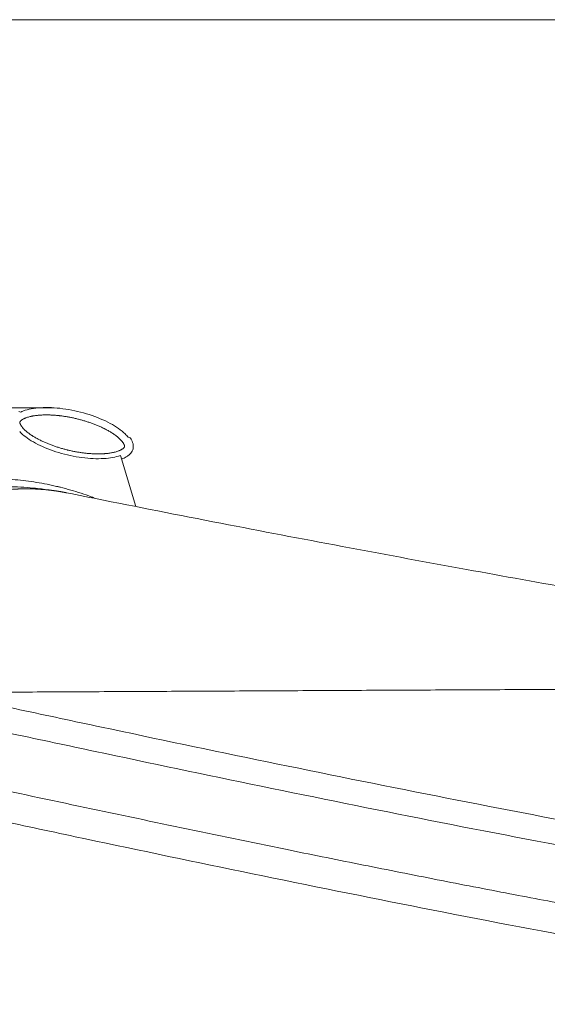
# Model space of a CAD drawing. Header units: millimetres. Extents: x 0 to 594, y 0 to 420.
# Tile 150 of 656: x 100 to 121, y 153 to 193. Entities that reach past the tile are written whole.
import ezdxf

# ---------------------------------------------------------------- set-up
doc = ezdxf.new("R2010")
doc.units = ezdxf.units.MM
doc.layers.add('1', color=7, linetype='Continuous', true_color=0xffffff)
doc.styles.add('Arial Unicode MS', font='txt')
doc.dimstyles.get("Standard").update_dxf_attribs({"dimtxt": 0.18, "dimasz": 0.18, "dimexe": 0.18, "dimexo": 0.0625, "dimgap": 0.09, "dimtad": 0, "dimtih": 1, "dimtoh": 1, "dimdec": 4, "dimzin": 0, "dimdsep": 46, "dimtxsty": 'Standard', "dimcen": 0.09, "dimadec": 0, "dimazin": 0, "dimtfac": 1, "dimtdec": 4, "dimtofl": 0, "dimtmove": 0, "dimatfit": 3, "dimfxl": 0, "dimtolj": 1, "dimtzin": 0, "dimarcsym": 0})

# ---------------------------------------------------------------- blocks, each defined once
blk = doc.blocks.new('_U1')
at = {"layer": '1', "color": 18, "lineweight": 13}
for p, q in [((87.873, 155.562), (87.873, 93.098)), ((368.615, 120.725), (368.615, 93.098)), ((87.873, 95.098), (199.51, 95.098)), ((368.615, 95.098), (256.978, 95.098))]:
    blk.add_line(p, q, dxfattribs=at)
at = {"layer": '1', "color": 18}
for points in [[(87.873, 95.098), (91.373, 96.036), (91.373, 94.16)], [(368.615, 95.098), (365.115, 94.16), (365.115, 96.036)]]:
    blk.add_solid(points, dxfattribs=at)
at = {"layer": '1', "color": 18, "linetype": 'Continuous', "lineweight": 13, "char_height": 2.5, "attachment_point": 7, "line_spacing_factor": 1.047437, "style": 'Arial Unicode MS'}
for s, insert in [('\\fArial Unicode MS|b0|i0;\\W1.0000;5.58', (201.142, 93.215)), ('\\fArial Unicode MS|b0|i0;\\W1.0000;DEFLATED TUBES LENGTH', (210.19, 93.215))]:
    blk.add_mtext(s, dxfattribs=dict(at, insert=insert))
blk = doc.blocks.new('_U9')
at = {"layer": '1', "color": 18, "lineweight": 13}
for p, q in [((203.379, 192.865), (47.97, 192.865)), ((49.97, 192.865), (49.97, 158.43)), ((49.97, 113.571), (49.97, 148.883)), ((351.63, 113.571), (47.97, 113.571))]:
    blk.add_line(p, q, dxfattribs=at)
at = {"layer": '1', "color": 18}
for points in [[(49.97, 192.865), (50.908, 189.365), (49.033, 189.365)], [(49.97, 113.571), (49.033, 117.071), (50.908, 117.071)]]:
    blk.add_solid(points, dxfattribs=at)
at = {"layer": '1', "color": 18, "linetype": 'Continuous', "lineweight": 13, "insert": (52.098, 150.495), "char_height": 2.5, "attachment_point": 7, "rotation": 90, "line_spacing_factor": 1.047437, "style": 'Arial Unicode MS'}
blk.add_mtext('\\fArial Unicode MS|b0|i0;\\W1.0000;1.59', dxfattribs=at)
blk = doc.blocks.new('_U10')
at = {"layer": '1', "color": 18, "lineweight": 13}
for p, q in [((100.929, 177.339), (56.189, 177.339)), ((58.189, 177.339), (58.189, 150.229)), ((58.189, 113.571), (58.189, 140.681)), ((351.63, 113.571), (56.189, 113.571))]:
    blk.add_line(p, q, dxfattribs=at)
at = {"layer": '1', "color": 18}
for points in [[(58.189, 177.339), (59.127, 173.839), (57.251, 173.839)], [(58.189, 113.571), (57.251, 117.071), (59.127, 117.071)]]:
    blk.add_solid(points, dxfattribs=at)
at = {"layer": '1', "color": 18, "linetype": 'Continuous', "lineweight": 13, "insert": (60.317, 142.294), "char_height": 2.5, "attachment_point": 7, "rotation": 90, "line_spacing_factor": 1.047437, "style": 'Arial Unicode MS'}
blk.add_mtext('\\fArial Unicode MS|b0|i0;\\W1.0000;1.28', dxfattribs=at)
blk = doc.blocks.new('_U11')
at = {"layer": '1', "color": 18, "lineweight": 13}
for p, q in [((89.633, 165.915), (66.293, 165.915)), ((68.293, 165.915), (68.293, 98.224)), ((351.63, 113.571), (66.293, 113.571))]:
    blk.add_line(p, q, dxfattribs=at)
at = {"layer": '1', "color": 18}
for points in [[(68.293, 165.915), (69.231, 162.415), (67.355, 162.415)], [(68.293, 113.571), (67.355, 117.071), (69.231, 117.071)]]:
    blk.add_solid(points, dxfattribs=at)
at = {"layer": '1', "color": 18, "linetype": 'Continuous', "lineweight": 13, "char_height": 2.5, "attachment_point": 7, "rotation": 90, "line_spacing_factor": 1.047437, "style": 'Arial Unicode MS'}
for s, insert in [('\\fArial Unicode MS|b0|i0;\\W1.0000;1.05', (70.421, 90.289)), ('\\fArial Unicode MS|b0|i0;\\W1.0000;BOW DEFLATED ', (70.421, 59.773))]:
    blk.add_mtext(s, dxfattribs=dict(at, insert=insert))

msp = doc.modelspace()

# ---------------------------------------------------------------- linework, layer by layer
at = {"layer": '1', "color": 155, "linetype": 'Continuous', "lineweight": 18}
msp.add_line((103.582, 175.436), (104.197, 173.389), dxfattribs=at)
for points, knots in [([(99.595, 177.17), (99.648, 177.196), (99.708, 177.219), (99.871, 177.271), (99.981, 177.296), (100.223, 177.332), (100.354, 177.344), (100.631, 177.352), (100.778, 177.349), (101.232, 177.318), (101.553, 177.269), (102.185, 177.12), (102.494, 177.021), (102.914, 176.845), (103.046, 176.782), (103.291, 176.651), (103.403, 176.582), (103.603, 176.442), (103.691, 176.37), (103.813, 176.251), (103.856, 176.204), (103.892, 176.157)], [0, 0, 0, 0, 0.058738, 0.058738, 0.14699, 0.14699, 0.235243, 0.235243, 0.323495, 0.323495, 0.5, 0.5, 0.676505, 0.676505, 0.764757, 0.764757, 0.85301, 0.85301, 0.941262, 0.941262, 1, 1, 1, 1]), ([(99.559, 176.768), (99.559, 176.768), (99.559, 176.767), (99.559, 176.767), (99.559, 176.767), (99.559, 176.766), (99.559, 176.765), (99.559, 176.764), (99.558, 176.762), (99.558, 176.76), (99.558, 176.757), (99.558, 176.756), (99.558, 176.752), (99.558, 176.751), (99.558, 176.746), (99.558, 176.743), (99.559, 176.739), (99.559, 176.737), (99.56, 176.734), (99.56, 176.733), (99.562, 176.725), (99.563, 176.719), (99.567, 176.708), (99.569, 176.702), (99.572, 176.693), (99.574, 176.69), (99.576, 176.685), (99.577, 176.682), (99.581, 176.673), (99.584, 176.668), (99.589, 176.657), (99.592, 176.652), (99.598, 176.641), (99.601, 176.636), (99.611, 176.62), (99.618, 176.61), (99.628, 176.595), (99.632, 176.59), (99.639, 176.58), (99.643, 176.575), (99.654, 176.561), (99.662, 176.552), (99.678, 176.533), (99.686, 176.524), (99.698, 176.51), (99.702, 176.506), (99.711, 176.497), (99.715, 176.492), (99.728, 176.479), (99.736, 176.47), (99.762, 176.445), (99.78, 176.428), (99.808, 176.404), (99.817, 176.396), (99.836, 176.38), (99.846, 176.373), (99.874, 176.349), (99.893, 176.334), (99.952, 176.29), (99.992, 176.262), (100.043, 176.229), (100.054, 176.222), (100.074, 176.209), (100.084, 176.203), (100.115, 176.183), (100.136, 176.171), (100.199, 176.134), (100.241, 176.11), (100.326, 176.065), (100.369, 176.043), (100.456, 176.001), (100.5, 175.98), (100.587, 175.941), (100.632, 175.922), (100.72, 175.886), (100.765, 175.869), (100.855, 175.835), (100.9, 175.819), (100.991, 175.787), (101.037, 175.772), (101.129, 175.743), (101.175, 175.729), (101.268, 175.702), (101.314, 175.689), (101.384, 175.671), (101.42, 175.662), (101.455, 175.653), (101.479, 175.647), (101.49, 175.645), (101.549, 175.631), (101.597, 175.62), (101.691, 175.6), (101.739, 175.591), (101.834, 175.574), (101.881, 175.565), (101.977, 175.55), (102.024, 175.543), (102.12, 175.531), (102.167, 175.525), (102.263, 175.515), (102.311, 175.511), (102.407, 175.504), (102.455, 175.501), (102.551, 175.497), (102.599, 175.495), (102.696, 175.494), (102.744, 175.495), (102.841, 175.497), (102.889, 175.499), (102.95, 175.504), (102.968, 175.505), (102.986, 175.507), (102.999, 175.508), (103.005, 175.508), (103.035, 175.511), (103.059, 175.514), (103.132, 175.522), (103.18, 175.529), (103.251, 175.542), (103.275, 175.547), (103.323, 175.558), (103.346, 175.563), (103.393, 175.575), (103.416, 175.582), (103.463, 175.597), (103.486, 175.605), (103.515, 175.616), (103.52, 175.618), (103.529, 175.622), (103.532, 175.623), (103.537, 175.625), (103.54, 175.626), (103.554, 175.632), (103.566, 175.637), (103.588, 175.648), (103.599, 175.653), (103.62, 175.665), (103.631, 175.671), (103.646, 175.681), (103.652, 175.684), (103.662, 175.691), (103.667, 175.694), (103.677, 175.701), (103.682, 175.705), (103.689, 175.711), (103.691, 175.713), (103.696, 175.717), (103.698, 175.719), (103.705, 175.725), (103.71, 175.729), (103.718, 175.738), (103.722, 175.743), (103.728, 175.75), (103.73, 175.753), (103.733, 175.756), (103.734, 175.758), (103.735, 175.76), (103.736, 175.762), (103.738, 175.764), (103.739, 175.766), (103.74, 175.768), (103.741, 175.77), (103.742, 175.773), (103.743, 175.774), (103.744, 175.777), (103.744, 175.779), (103.745, 175.782), (103.745, 175.783), (103.746, 175.786), (103.746, 175.788), (103.746, 175.791), (103.746, 175.792), (103.746, 175.795), (103.746, 175.797), (103.746, 175.802), (103.746, 175.805), (103.745, 175.811), (103.744, 175.814), (103.742, 175.823), (103.741, 175.829), (103.738, 175.838), (103.737, 175.841), (103.735, 175.847), (103.734, 175.85), (103.73, 175.859), (103.728, 175.864), (103.724, 175.873), (103.723, 175.876), (103.72, 175.881), (103.719, 175.884), (103.714, 175.892), (103.711, 175.898), (103.705, 175.908), (103.702, 175.914), (103.693, 175.929), (103.686, 175.939), (103.672, 175.959), (103.664, 175.969), (103.65, 175.988), (103.642, 175.998), (103.626, 176.016), (103.618, 176.025), (103.594, 176.052), (103.577, 176.07), (103.542, 176.104), (103.524, 176.12), (103.501, 176.14), (103.496, 176.144), (103.487, 176.152), (103.482, 176.156), (103.468, 176.168), (103.459, 176.176), (103.43, 176.199), (103.411, 176.214), (103.353, 176.258), (103.313, 176.286), (103.252, 176.326), (103.232, 176.339), (103.19, 176.364), (103.17, 176.377), (103.107, 176.414), (103.065, 176.438), (103, 176.472), (102.978, 176.483), (102.946, 176.5), (102.935, 176.505), (102.913, 176.516), (102.902, 176.522), (102.847, 176.548), (102.803, 176.569), (102.715, 176.608), (102.67, 176.627), (102.581, 176.664), (102.536, 176.681), (102.446, 176.715), (102.401, 176.731), (102.31, 176.763), (102.265, 176.778), (102.173, 176.807), (102.127, 176.82), (102.035, 176.847), (101.989, 176.86), (101.896, 176.884), (101.85, 176.896), (101.756, 176.918), (101.709, 176.928), (101.615, 176.948), (101.568, 176.957), (101.473, 176.975), (101.426, 176.983), (101.33, 176.998), (101.282, 177.005), (101.21, 177.015), (101.174, 177.019), (101.138, 177.023), (101.114, 177.026), (101.102, 177.027), (101.041, 177.034), (100.993, 177.038), (100.896, 177.045), (100.848, 177.048), (100.751, 177.052), (100.703, 177.054), (100.606, 177.055), (100.558, 177.054), (100.462, 177.052), (100.413, 177.049), (100.341, 177.044), (100.317, 177.042), (100.269, 177.038), (100.245, 177.035), (100.173, 177.027), (100.125, 177.02), (100.064, 177.009), (100.052, 177.006), (100.034, 177.003), (100.028, 177.001), (100.016, 176.999), (100.01, 176.998), (99.981, 176.991), (99.957, 176.985), (99.91, 176.973), (99.886, 176.966), (99.84, 176.952), (99.817, 176.944), (99.783, 176.93), (99.771, 176.926), (99.749, 176.916), (99.738, 176.911), (99.716, 176.901), (99.705, 176.895), (99.691, 176.888), (99.688, 176.886), (99.683, 176.883), (99.68, 176.882), (99.672, 176.877), (99.667, 176.874), (99.657, 176.868), (99.651, 176.864), (99.641, 176.857), (99.636, 176.854), (99.626, 176.847), (99.621, 176.843), (99.612, 176.835), (99.607, 176.831), (99.6, 176.825), (99.598, 176.823), (99.593, 176.819), (99.591, 176.816), (99.585, 176.81), (99.581, 176.805), (99.575, 176.798), (99.573, 176.795), (99.57, 176.79), (99.568, 176.788), (99.566, 176.784), (99.565, 176.782), (99.563, 176.779), (99.563, 176.778), (99.562, 176.775), (99.561, 176.774), (99.56, 176.771), (99.56, 176.769), (99.559, 176.768)], [0, 0, 0, 0, 0.000061, 0.000061, 0.000122, 0.000244, 0.000244, 0.000488, 0.000488, 0.000977, 0.000977, 0.001465, 0.001465, 0.001953, 0.001953, 0.00293, 0.00293, 0.003418, 0.003418, 0.003906, 0.003906, 0.005859, 0.005859, 0.007812, 0.007812, 0.008789, 0.008789, 0.009766, 0.009766, 0.011719, 0.011719, 0.013672, 0.013672, 0.015625, 0.015625, 0.019531, 0.019531, 0.021484, 0.021484, 0.023437, 0.023437, 0.027344, 0.027344, 0.03125, 0.03125, 0.033203, 0.033203, 0.035156, 0.035156, 0.039062, 0.039062, 0.046875, 0.046875, 0.050781, 0.050781, 0.054687, 0.054687, 0.0625, 0.0625, 0.078125, 0.078125, 0.082031, 0.082031, 0.085937, 0.085937, 0.09375, 0.09375, 0.109375, 0.109375, 0.125, 0.125, 0.140625, 0.140625, 0.15625, 0.15625, 0.171875, 0.171875, 0.1875, 0.1875, 0.203125, 0.203125, 0.21875, 0.21875, 0.234375, 0.234375, 0.242188, 0.246094, 0.246094, 0.25, 0.25, 0.265625, 0.265625, 0.28125, 0.28125, 0.296875, 0.296875, 0.3125, 0.3125, 0.328125, 0.328125, 0.34375, 0.34375, 0.359375, 0.359375, 0.375, 0.375, 0.390625, 0.390625, 0.40625, 0.40625, 0.410156, 0.412109, 0.412109, 0.414063, 0.414063, 0.421875, 0.421875, 0.4375, 0.4375, 0.445313, 0.445313, 0.453125, 0.453125, 0.460938, 0.460938, 0.46875, 0.46875, 0.470703, 0.470703, 0.47168, 0.47168, 0.472656, 0.472656, 0.476563, 0.476563, 0.480469, 0.480469, 0.484375, 0.484375, 0.486328, 0.486328, 0.488281, 0.488281, 0.490234, 0.490234, 0.491211, 0.491211, 0.492188, 0.492188, 0.494141, 0.494141, 0.496094, 0.496094, 0.49707, 0.49707, 0.497559, 0.497559, 0.498047, 0.498047, 0.498535, 0.498535, 0.499023, 0.499023, 0.499512, 0.499512, 0.5, 0.5, 0.500488, 0.500488, 0.500977, 0.500977, 0.501465, 0.501465, 0.501953, 0.501953, 0.50293, 0.50293, 0.503906, 0.503906, 0.505859, 0.505859, 0.506836, 0.506836, 0.507813, 0.507813, 0.509766, 0.509766, 0.510742, 0.510742, 0.511719, 0.511719, 0.513672, 0.513672, 0.515625, 0.515625, 0.519531, 0.519531, 0.523438, 0.523438, 0.527344, 0.527344, 0.53125, 0.53125, 0.539063, 0.539063, 0.546875, 0.546875, 0.548828, 0.548828, 0.550781, 0.550781, 0.554688, 0.554688, 0.5625, 0.5625, 0.578125, 0.578125, 0.585938, 0.585938, 0.59375, 0.59375, 0.609375, 0.609375, 0.617188, 0.617188, 0.621094, 0.621094, 0.625, 0.625, 0.640625, 0.640625, 0.65625, 0.65625, 0.671875, 0.671875, 0.6875, 0.6875, 0.703125, 0.703125, 0.71875, 0.71875, 0.734375, 0.734375, 0.75, 0.75, 0.765625, 0.765625, 0.78125, 0.78125, 0.796875, 0.796875, 0.8125, 0.8125, 0.820313, 0.824219, 0.824219, 0.828125, 0.828125, 0.84375, 0.84375, 0.859375, 0.859375, 0.875, 0.875, 0.890625, 0.890625, 0.90625, 0.90625, 0.914063, 0.914063, 0.921875, 0.921875, 0.9375, 0.9375, 0.941406, 0.941406, 0.943359, 0.943359, 0.945313, 0.945313, 0.953125, 0.953125, 0.960938, 0.960938, 0.96875, 0.96875, 0.972656, 0.972656, 0.976563, 0.976563, 0.980469, 0.980469, 0.981445, 0.981445, 0.982422, 0.982422, 0.984375, 0.984375, 0.986328, 0.986328, 0.988281, 0.988281, 0.990234, 0.990234, 0.992188, 0.992188, 0.993164, 0.993164, 0.994141, 0.994141, 0.996094, 0.996094, 0.99707, 0.99707, 0.998047, 0.998047, 0.998535, 0.998535, 0.999023, 0.999023, 0.999512, 0.999512, 1, 1, 1, 1]), ([(99.55, 176.386), (99.569, 176.366), (99.589, 176.345), (99.68, 176.257), (99.763, 176.188), (99.956, 176.053), (100.065, 175.987), (100.303, 175.859), (100.432, 175.797), (100.844, 175.626), (101.148, 175.528), (101.769, 175.381), (102.085, 175.333), (102.53, 175.303), (102.673, 175.3), (102.944, 175.308), (103.071, 175.319), (103.303, 175.354), (103.408, 175.378), (103.529, 175.416), (103.556, 175.426), (103.582, 175.436)], [0, 0, 0, 0, 0.029507, 0.029507, 0.123605, 0.123605, 0.217704, 0.217704, 0.311803, 0.311803, 0.5, 0.5, 0.688197, 0.688197, 0.782296, 0.782296, 0.876395, 0.876395, 0.970493, 0.970493, 1, 1, 1, 1]), ([(103.627, 175.284), (103.696, 175.31), (103.758, 175.34), (103.85, 175.394), (103.884, 175.418), (103.944, 175.468), (103.971, 175.494), (104.017, 175.549), (104.036, 175.578), (104.066, 175.638), (104.078, 175.669), (104.093, 175.733), (104.096, 175.765), (104.096, 175.832), (104.091, 175.867), (104.075, 175.937), (104.063, 175.972), (104.031, 176.044), (104.011, 176.08), (103.983, 176.124), (103.979, 176.131), (103.974, 176.138)], [0, 0, 0, 0, 0.150812, 0.150812, 0.254477, 0.254477, 0.358141, 0.358141, 0.461806, 0.461806, 0.565471, 0.565471, 0.669135, 0.669135, 0.7728, 0.7728, 0.876465, 0.876465, 0.98013, 0.98013, 1, 1, 1, 1]), ([(102.531, 173.736), (102.491, 173.751), (102.318, 173.815), (102.144, 173.876), (101.871, 173.965), (101.734, 174.007), (101.457, 174.086), (101.318, 174.124), (101.16, 174.163), (101.142, 174.167), (101.107, 174.176), (101.054, 174.188), (100.931, 174.217), (100.825, 174.241), (100.614, 174.285), (100.332, 174.339), (99.908, 174.404), (99.482, 174.454), (99.056, 174.489), (98.771, 174.501), (98.486, 174.509), (98.343, 174.51), (98.057, 174.506), (97.914, 174.502), (97.77, 174.495)], [0, 0, 0, 0, 0.025881, 0.114437, 0.114437, 0.202993, 0.202993, 0.29155, 0.29155, 0.302619, 0.302619, 0.313689, 0.335828, 0.380106, 0.380106, 0.468662, 0.557218, 0.645775, 0.734331, 0.822887, 0.822887, 0.911444, 0.911444, 1, 1, 1, 1]), ([(100.999, 174.011), (100.911, 174.025), (100.617, 174.068), (100.134, 174.127), (99.59, 174.169), (98.969, 174.191), (98.182, 174.178), (97.151, 174.084), (95.976, 173.869), (94.636, 173.483), (93.196, 172.892), (92.249, 172.344), (91.765, 172.021)], [0, 0, 0, 0, 0.028155, 0.092724, 0.14579, 0.198405, 0.290308, 0.393905, 0.526473, 0.671377, 0.828591, 1, 1, 1, 1]), ([(122.318, 169.995), (122.182, 170.018), (120.533, 170.305), (117.334, 170.885), (112.654, 171.749), (107.809, 172.674), (104.045, 173.413), (101.907, 173.843), (101.412, 173.943)], [0, 0, 0, 0, 0.018875, 0.228357, 0.449097, 0.681517, 0.926135, 1, 1, 1, 1]), ([(137.319, 156.974), (134.8, 157.386), (129.948, 158.21), (122.827, 159.502), (115.956, 160.824), (109.192, 162.195), (103.656, 163.358), (99.297, 164.289), (96.065, 164.984), (93.556, 165.529), (92.121, 165.844), (91.746, 165.926)], [0, 0, 0, 0, 0.158354, 0.306614, 0.454873, 0.603133, 0.751393, 0.825523, 0.899652, 0.973782, 1, 1, 1, 1]), ([(137.975, 157.883), (135.304, 158.317), (130.306, 159.164), (123.045, 160.482), (116.187, 161.801), (109.434, 163.17), (103.906, 164.331), (99.561, 165.259), (97.418, 165.72), (96.356, 165.949)], [0, 0, 0, 0, 0.185011, 0.348146, 0.51128, 0.674415, 0.83755, 0.919117, 1, 1, 1, 1]), ([(139.804, 166.168), (139.669, 166.167), (139.534, 166.167), (139.264, 166.165), (139.129, 166.165), (138.858, 166.163), (138.723, 166.163), (138.453, 166.161), (138.317, 166.161), (138.046, 166.159), (137.911, 166.159), (137.64, 166.157), (137.504, 166.157), (137.097, 166.154), (136.825, 166.153), (136.282, 166.15), (136.01, 166.149), (135.466, 166.146), (135.193, 166.145), (134.649, 166.142), (134.376, 166.141), (133.83, 166.138), (133.557, 166.137), (133.011, 166.134), (132.738, 166.133), (132.43, 166.131), (132.396, 166.131), (132.328, 166.13), (132.225, 166.13), (131.986, 166.129), (131.782, 166.128), (131.372, 166.126), (131.1, 166.124), (130.556, 166.122), (130.012, 166.119), (129.47, 166.116), (128.928, 166.113), (128.657, 166.112), (128.116, 166.109), (127.846, 166.108), (127.306, 166.105), (127.037, 166.104), (126.229, 166.1), (125.691, 166.097), (124.618, 166.092), (124.082, 166.089), (123.012, 166.084), (122.479, 166.081), (121.413, 166.075), (120.88, 166.073), (119.818, 166.067), (119.288, 166.065), (118.229, 166.059), (117.7, 166.057), (116.644, 166.051), (116.117, 166.049), (115.065, 166.044), (114.54, 166.041), (113.491, 166.036), (112.967, 166.033), (111.921, 166.028), (111.399, 166.025), (110.356, 166.02), (109.836, 166.017), (108.797, 166.012), (108.278, 166.009), (107.242, 166.004), (106.724, 166.002), (105.691, 165.996), (105.176, 165.994), (104.404, 165.99), (104.018, 165.988), (103.568, 165.986), (103.376, 165.985), (103.247, 165.984), (103.183, 165.984), (102.606, 165.981), (102.095, 165.978), (101.075, 165.973), (100.567, 165.971), (99.808, 165.967), (99.555, 165.965), (99.05, 165.963), (98.798, 165.962), (98.043, 165.958), (97.542, 165.955), (96.833, 165.952), (96.624, 165.951), (96.416, 165.95)], [0, 0, 0, 0, 0.009118, 0.009118, 0.018237, 0.018237, 0.027355, 0.027355, 0.036473, 0.036473, 0.045591, 0.045591, 0.05471, 0.05471, 0.072946, 0.072946, 0.091183, 0.091183, 0.109419, 0.109419, 0.127656, 0.127656, 0.145892, 0.145892, 0.164129, 0.164129, 0.166408, 0.166408, 0.168688, 0.173247, 0.182365, 0.182365, 0.200602, 0.200602, 0.218838, 0.237075, 0.237075, 0.255311, 0.255311, 0.273548, 0.273548, 0.291784, 0.291784, 0.328257, 0.328257, 0.364731, 0.364731, 0.401204, 0.401204, 0.437677, 0.437677, 0.47415, 0.47415, 0.510623, 0.510623, 0.547096, 0.547096, 0.583569, 0.583569, 0.620042, 0.620042, 0.656515, 0.656515, 0.692988, 0.692988, 0.729461, 0.729461, 0.765934, 0.765934, 0.802407, 0.802407, 0.820644, 0.829762, 0.834321, 0.834321, 0.83888, 0.83888, 0.875353, 0.875353, 0.911826, 0.911826, 0.930063, 0.930063, 0.948299, 0.948299, 0.984772, 0.984772, 1, 1, 1, 1]), ([(139.804, 166.168), (139.669, 166.167), (139.534, 166.167), (139.264, 166.165), (139.129, 166.165), (138.858, 166.163), (138.723, 166.163), (138.453, 166.161), (138.317, 166.161), (138.046, 166.159), (137.911, 166.159), (137.64, 166.157), (137.504, 166.157), (137.097, 166.154), (136.825, 166.153), (136.282, 166.15), (136.01, 166.149), (135.466, 166.146), (135.193, 166.145), (134.649, 166.142), (134.376, 166.141), (133.83, 166.138), (133.557, 166.137), (133.011, 166.134), (132.738, 166.133), (132.43, 166.131), (132.396, 166.131), (132.328, 166.13), (132.225, 166.13), (131.986, 166.129), (131.782, 166.128), (131.372, 166.126), (131.1, 166.124), (130.556, 166.122), (130.012, 166.119), (129.47, 166.116), (128.928, 166.113), (128.657, 166.112), (128.116, 166.109), (127.846, 166.108), (127.306, 166.105), (127.037, 166.104), (126.229, 166.1), (125.691, 166.097), (124.618, 166.092), (124.082, 166.089), (123.012, 166.084), (122.479, 166.081), (121.413, 166.075), (120.88, 166.073), (119.818, 166.067), (119.288, 166.065), (118.229, 166.059), (117.7, 166.057), (116.644, 166.051), (116.117, 166.049), (115.065, 166.044), (114.54, 166.041), (113.491, 166.036), (112.967, 166.033), (111.921, 166.028), (111.399, 166.025), (110.356, 166.02), (109.836, 166.017), (108.797, 166.012), (108.278, 166.009), (107.242, 166.004), (106.724, 166.002), (105.691, 165.996), (105.176, 165.994), (104.404, 165.99), (104.018, 165.988), (103.568, 165.986), (103.376, 165.985), (103.247, 165.984), (103.183, 165.984), (102.606, 165.981), (102.095, 165.978), (101.075, 165.973), (100.567, 165.971), (99.808, 165.967), (99.555, 165.965), (99.05, 165.963), (98.798, 165.962), (98.043, 165.958), (97.542, 165.955), (96.835, 165.952), (96.628, 165.951), (96.422, 165.95)], [0, 0, 0, 0, 0.00912, 0.00912, 0.018239, 0.018239, 0.027359, 0.027359, 0.036478, 0.036478, 0.045598, 0.045598, 0.054718, 0.054718, 0.072957, 0.072957, 0.091196, 0.091196, 0.109435, 0.109435, 0.127674, 0.127674, 0.145914, 0.145914, 0.164153, 0.164153, 0.166433, 0.166433, 0.168712, 0.173272, 0.182392, 0.182392, 0.200631, 0.200631, 0.21887, 0.237109, 0.237109, 0.255349, 0.255349, 0.273588, 0.273588, 0.291827, 0.291827, 0.328305, 0.328305, 0.364784, 0.364784, 0.401262, 0.401262, 0.437741, 0.437741, 0.474219, 0.474219, 0.510697, 0.510697, 0.547176, 0.547176, 0.583654, 0.583654, 0.620132, 0.620132, 0.656611, 0.656611, 0.693089, 0.693089, 0.729568, 0.729568, 0.766046, 0.766046, 0.802524, 0.802524, 0.820763, 0.829883, 0.834443, 0.834443, 0.839003, 0.839003, 0.875481, 0.875481, 0.911959, 0.911959, 0.930199, 0.930199, 0.948438, 0.948438, 0.984916, 0.984916, 1, 1, 1, 1]), ([(88.876, 164.225), (90.384, 163.891), (93.323, 163.245), (97.659, 162.309), (101.862, 161.412), (106.012, 160.537), (109.758, 159.761), (113.112, 159.081), (116.047, 158.498), (118.907, 157.943), (121.086, 157.53), (122.635, 157.24), (123.698, 157.043), (124.955, 156.812), (126.44, 156.542), (128.371, 156.197), (130.808, 155.77), (132.778, 155.43), (133.887, 155.246), (133.991, 155.229)], [0, 0, 0, 0, 0.106656, 0.206527, 0.301499, 0.394381, 0.486768, 0.551434, 0.616099, 0.679374, 0.737846, 0.757284, 0.779415, 0.806364, 0.838132, 0.874721, 0.929931, 0.993415, 1, 1, 1, 1]), ([(135.848, 153.67), (133.601, 154.041), (129.002, 154.825), (122.123, 156.073), (115.215, 157.402), (108.418, 158.78), (102.861, 159.948), (98.491, 160.88), (95.251, 161.577), (92.579, 162.158), (90.719, 162.566), (89.791, 162.771), (89.261, 162.888), (88.998, 162.947), (88.869, 162.975)], [0, 0, 0, 0, 0.136398, 0.280332, 0.424265, 0.568199, 0.712133, 0.784099, 0.856066, 0.928033, 0.964017, 0.982008, 0.991004, 1, 1, 1, 1])]:
    msp.add_open_spline(points, degree=3, knots=knots, dxfattribs=at)
for points in [[(99.514, 177.19), (99.54, 177.183), (99.567, 177.177), (99.595, 177.17)], [(103.892, 176.157), (103.92, 176.151), (103.948, 176.144), (103.974, 176.138)]]:
    msp.add_open_spline(points, degree=3, dxfattribs=at)
at = {"layer": '1', "color": 155, "linetype": 'Continuous', "lineweight": 13}
for points, knots in [([(101.071, 174.002), (101.068, 174.002), (101.061, 174.003), (101.051, 174.005), (101.04, 174.007), (101.029, 174.008), (101.018, 174.01), (101.006, 174.012), (100.993, 174.014), (100.98, 174.015), (100.967, 174.017), (100.953, 174.019), (100.939, 174.021), (100.925, 174.023), (100.909, 174.025), (100.894, 174.027), (100.878, 174.03), (100.862, 174.032), (100.845, 174.034), (100.828, 174.036), (100.81, 174.038), (100.792, 174.04), (100.773, 174.043), (100.754, 174.045), (100.735, 174.047), (100.715, 174.049), (100.695, 174.051), (100.674, 174.054), (100.653, 174.056), (100.617, 174.059), (100.57, 174.064), (100.513, 174.069), (100.461, 174.073), (100.417, 174.076), (100.378, 174.079), (100.347, 174.081), (100.321, 174.083), (100.302, 174.084), (100.287, 174.085), (100.274, 174.086), (100.26, 174.086), (100.246, 174.087), (100.231, 174.088), (100.216, 174.089), (100.2, 174.089), (100.184, 174.09), (100.167, 174.091), (100.149, 174.091), (100.131, 174.092), (100.113, 174.093), (100.094, 174.093), (100.074, 174.094), (100.054, 174.095), (100.034, 174.095), (100.013, 174.096), (99.991, 174.096), (99.96, 174.096), (99.921, 174.097), (99.875, 174.097), (99.829, 174.097), (99.785, 174.097), (99.742, 174.097), (99.7, 174.096), (99.66, 174.095), (99.621, 174.094), (99.584, 174.093), (99.547, 174.092), (99.512, 174.091), (99.479, 174.089), (99.447, 174.088), (99.412, 174.086), (99.376, 174.084), (99.336, 174.082), (99.297, 174.079), (99.257, 174.077), (99.218, 174.074), (99.178, 174.071), (99.138, 174.067), (99.099, 174.064), (99.059, 174.06), (99.019, 174.056), (98.979, 174.052), (98.939, 174.048), (98.899, 174.044), (98.862, 174.039), (98.828, 174.035), (98.797, 174.031), (98.765, 174.027), (98.73, 174.023), (98.694, 174.018), (98.657, 174.012), (98.618, 174.007), (98.577, 174.001), (98.535, 173.994), (98.491, 173.987), (98.446, 173.979), (98.399, 173.971), (98.35, 173.962), (98.295, 173.952), (98.235, 173.941), (98.17, 173.928), (98.106, 173.915), (98.043, 173.901), (97.981, 173.887), (97.92, 173.873), (97.859, 173.859), (97.799, 173.844), (97.737, 173.828), (97.674, 173.812), (97.609, 173.794), (97.544, 173.776), (97.479, 173.758), (97.415, 173.739), (97.352, 173.72), (97.288, 173.701), (97.225, 173.681), (97.163, 173.661), (97.101, 173.64), (97.04, 173.619), (96.979, 173.598), (96.918, 173.577), (96.858, 173.555), (96.798, 173.533), (96.739, 173.51), (96.68, 173.488), (96.601, 173.457), (96.5, 173.416), (96.38, 173.366), (96.263, 173.315), (96.15, 173.264), (96.039, 173.213), (95.931, 173.162), (95.827, 173.111), (95.726, 173.06), (95.628, 173.009), (95.535, 172.959), (95.446, 172.911), (95.36, 172.864), (95.276, 172.815), (95.192, 172.767), (95.108, 172.718), (95.026, 172.668), (94.945, 172.618), (94.864, 172.567), (94.784, 172.516), (94.705, 172.465), (94.626, 172.413), (94.549, 172.361), (94.426, 172.276), (94.258, 172.157), (94.049, 172.002), (93.846, 171.844), (93.675, 171.705), (93.534, 171.587), (93.422, 171.49), (93.312, 171.393), (93.203, 171.294), (93.095, 171.195), (92.99, 171.095), (92.885, 170.994), (92.783, 170.892), (92.682, 170.79), (92.583, 170.687), (92.483, 170.581), (92.382, 170.472), (92.28, 170.358), (92.179, 170.243), (92.079, 170.128), (91.981, 170.011), (91.885, 169.893), (91.79, 169.774), (91.696, 169.654), (91.587, 169.512), (91.464, 169.345), (91.327, 169.154), (91.194, 168.959), (91.063, 168.762), (90.935, 168.563), (90.848, 168.421), (90.799, 168.34), (90.787, 168.32), (90.775, 168.301), (90.764, 168.281), (90.752, 168.261), (90.74, 168.242), (90.729, 168.222), (90.717, 168.202), (90.705, 168.182), (90.694, 168.162), (90.682, 168.143), (90.671, 168.123), (90.659, 168.103), (90.648, 168.083), (90.636, 168.063), (90.625, 168.043), (90.614, 168.023), (90.602, 168.003), (90.591, 167.983), (90.58, 167.963), (90.569, 167.943), (90.557, 167.923), (90.546, 167.903), (90.535, 167.883), (90.524, 167.863), (90.513, 167.843), (90.502, 167.823), (90.491, 167.802), (90.48, 167.782), (90.469, 167.762), (90.458, 167.742), (90.447, 167.722), (90.437, 167.702), (90.426, 167.681), (90.415, 167.661), (90.404, 167.641), (90.394, 167.62), (90.383, 167.6), (90.372, 167.58), (90.362, 167.56), (90.351, 167.539), (90.341, 167.519), (90.33, 167.498), (90.32, 167.478), (90.309, 167.458), (90.299, 167.437), (90.289, 167.417), (90.28, 167.399), (90.274, 167.387), (90.272, 167.383)], [0, 0, 0, 0, 0.000842, 0.00172, 0.002635, 0.003586, 0.004574, 0.005599, 0.00666, 0.007757, 0.008891, 0.010061, 0.011268, 0.012511, 0.013791, 0.015106, 0.016458, 0.017847, 0.019272, 0.020733, 0.02223, 0.023763, 0.025333, 0.026939, 0.028581, 0.03026, 0.031974, 0.033725, 0.035513, 0.037336, 0.042706, 0.047535, 0.051825, 0.055577, 0.058791, 0.061466, 0.063603, 0.065202, 0.066267, 0.067377, 0.068531, 0.069728, 0.070969, 0.072254, 0.073583, 0.074957, 0.076374, 0.077835, 0.07934, 0.08089, 0.082484, 0.084122, 0.085805, 0.087532, 0.089304, 0.09112, 0.092981, 0.097006, 0.100919, 0.104721, 0.108413, 0.111993, 0.115461, 0.118817, 0.122062, 0.125194, 0.128214, 0.131121, 0.133915, 0.136595, 0.139161, 0.142426, 0.145697, 0.148972, 0.152252, 0.155536, 0.158826, 0.162119, 0.165418, 0.168721, 0.172028, 0.17534, 0.178656, 0.181977, 0.185302, 0.187743, 0.190315, 0.193018, 0.195853, 0.19882, 0.201919, 0.205151, 0.208516, 0.212015, 0.215648, 0.219416, 0.223318, 0.227356, 0.23153, 0.236944, 0.242296, 0.247585, 0.252811, 0.257973, 0.263071, 0.268105, 0.273073, 0.277976, 0.28344, 0.288871, 0.294269, 0.299635, 0.304969, 0.310269, 0.315535, 0.320768, 0.325967, 0.331131, 0.336261, 0.341357, 0.346417, 0.351442, 0.356432, 0.361386, 0.366305, 0.371187, 0.381504, 0.391585, 0.401426, 0.411026, 0.420383, 0.429494, 0.438359, 0.446974, 0.455338, 0.463451, 0.470849, 0.478198, 0.485498, 0.492747, 0.499946, 0.507095, 0.514192, 0.521238, 0.528232, 0.535173, 0.542062, 0.548897, 0.55568, 0.574841, 0.59365, 0.612101, 0.630187, 0.640722, 0.651181, 0.661563, 0.671867, 0.682092, 0.692237, 0.702302, 0.712286, 0.722189, 0.73201, 0.741747, 0.752198, 0.762612, 0.772988, 0.783327, 0.793626, 0.803886, 0.814106, 0.824285, 0.834423, 0.850035, 0.865631, 0.881208, 0.896764, 0.912296, 0.927803, 0.929298, 0.930793, 0.932288, 0.933782, 0.935275, 0.936768, 0.938261, 0.939753, 0.941245, 0.942736, 0.944227, 0.945717, 0.947207, 0.948696, 0.950185, 0.951673, 0.953161, 0.954649, 0.956135, 0.957622, 0.959108, 0.960593, 0.962078, 0.963562, 0.965046, 0.96653, 0.968013, 0.969495, 0.970977, 0.972458, 0.973939, 0.975419, 0.976899, 0.978379, 0.979857, 0.981336, 0.982813, 0.984291, 0.985767, 0.987244, 0.988719, 0.990194, 0.991669, 0.993143, 0.994617, 0.99609, 0.997562, 0.999034, 1, 1, 1, 1]), ([(101.412, 173.941), (101.406, 173.942), (101.395, 173.944), (101.377, 173.948), (101.36, 173.951), (101.342, 173.955), (101.324, 173.958), (101.306, 173.961), (101.288, 173.965), (101.27, 173.968), (101.253, 173.971), (101.235, 173.974), (101.217, 173.978), (101.199, 173.981), (101.181, 173.984), (101.162, 173.987), (101.144, 173.99), (101.126, 173.993), (101.108, 173.996), (101.09, 173.999), (101.078, 174.001), (101.071, 174.002)], [0, 0, 0, 0, 0.049504, 0.101681, 0.153931, 0.206254, 0.258649, 0.311117, 0.363657, 0.416271, 0.468958, 0.521719, 0.574555, 0.627466, 0.680453, 0.733516, 0.786657, 0.839875, 0.893171, 0.946546, 1, 1, 1, 1])]:
    msp.add_open_spline(points, degree=3, knots=knots, dxfattribs=at)

# ---------------------------------------------------------------- dimensions: what is measured, and where the dimension line sits
at = {"layer": '1', "color": 18, "linetype": 'Continuous', "lineweight": 13}
for base, p1, p2, picture, middle in [((49.97, 113.571), (203.379, 192.865), (351.63, 113.571), '_U9', (49.97, 153.657)), ((58.189, 177.339), (351.63, 113.571), (100.929, 177.339), '_U10', (58.189, 145.455))]:
    dim = msp.add_linear_dim(base=base, p1=p1, p2=p2, angle=90, dimstyle='Standard', override={"dimtxt": 2.5, "dimasz": 3.5, "dimexe": 2, "dimexo": 0, "dimgap": 1.5, "dimtih": 0, "dimtoh": 0, "dimdec": 2, "dimlfac": 0.02, "dimzin": 8, "dimdsep": 46, "dimlunit": 2, "dimtxsty": 'Arial Unicode MS', "dimsah": 1, "dimse1": 0, "dimse2": 0, "dimsd1": 0, "dimsd2": 0, "dimclrd": 18, "dimclre": 18, "dimclrt": 18, "dimtol": 0, "dimtm": -0.1, "dimtfac": 1.4, "dimtdec": 2, "dimtofl": 1, "dimtmove": 0, "dimtzin": 8, "dimlwd": 13, "dimlwe": 13}, dxfattribs=at)
    dim.commit()
    dim.dimension.update_dxf_attribs({"geometry": picture, "text_midpoint": middle, "dimtype": 160})
dim = msp.add_linear_dim(base=(68.293, 165.915), p1=(351.63, 113.571), p2=(89.633, 165.915), angle=90, text='\\fArial Unicode MS|b0|i0;\\C18;{\\H1.00x;\\fArial Unicode MS|b0|i0;BOW DEFLATED \\fArial Unicode MS|b0|i0;}\\C18; <> ', dimstyle='Standard', override={"dimtxt": 2.5, "dimasz": 3.5, "dimexe": 2, "dimexo": 0, "dimgap": 1.5, "dimtih": 0, "dimtoh": 0, "dimdec": 2, "dimlfac": 0.02, "dimzin": 8, "dimdsep": 46, "dimlunit": 2, "dimtxsty": 'Arial Unicode MS', "dimsah": 1, "dimse1": 0, "dimse2": 0, "dimsd1": 0, "dimsd2": 0, "dimclrd": 18, "dimclre": 18, "dimclrt": 18, "dimtol": 0, "dimtm": -0.1, "dimtfac": 1.4, "dimtdec": 2, "dimtofl": 1, "dimtmove": 0, "dimtzin": 8, "dimlwd": 13, "dimlwe": 13}, dxfattribs=at)
dim.commit()
dim.dimension.update_dxf_attribs({"geometry": '_U11', "text_midpoint": (68.293, 78.192), "dimtype": 160})
dim = msp.add_linear_dim(base=(368.615, 95.098), p1=(87.873, 155.562), p2=(368.615, 120.725), text=' <> \\fArial Unicode MS|b0|i0;\\C18;{\\H1.00x;\\fArial Unicode MS|b0|i0;DEFLATED TUBES LENGTH\\fArial Unicode MS|b0|i0;}\\C18;', dimstyle='Standard', override={"dimtxt": 2.5, "dimasz": 3.5, "dimexe": 2, "dimexo": 0, "dimgap": 1.5, "dimtih": 0, "dimtoh": 0, "dimdec": 2, "dimlfac": 0.02, "dimzin": 8, "dimdsep": 46, "dimlunit": 2, "dimtxsty": 'Arial Unicode MS', "dimsah": 1, "dimse1": 0, "dimse2": 0, "dimsd1": 0, "dimsd2": 0, "dimclrd": 18, "dimclre": 18, "dimclrt": 18, "dimtol": 0, "dimtm": -0.1, "dimtfac": 1.4, "dimtdec": 2, "dimtofl": 1, "dimtmove": 0, "dimtzin": 8, "dimlwd": 13, "dimlwe": 13}, dxfattribs=at)
dim.commit()
dim.dimension.update_dxf_attribs({"geometry": '_U1', "text_midpoint": (228.244, 95.098), "dimtype": 160})

doc.saveas('drawing.dxf')
